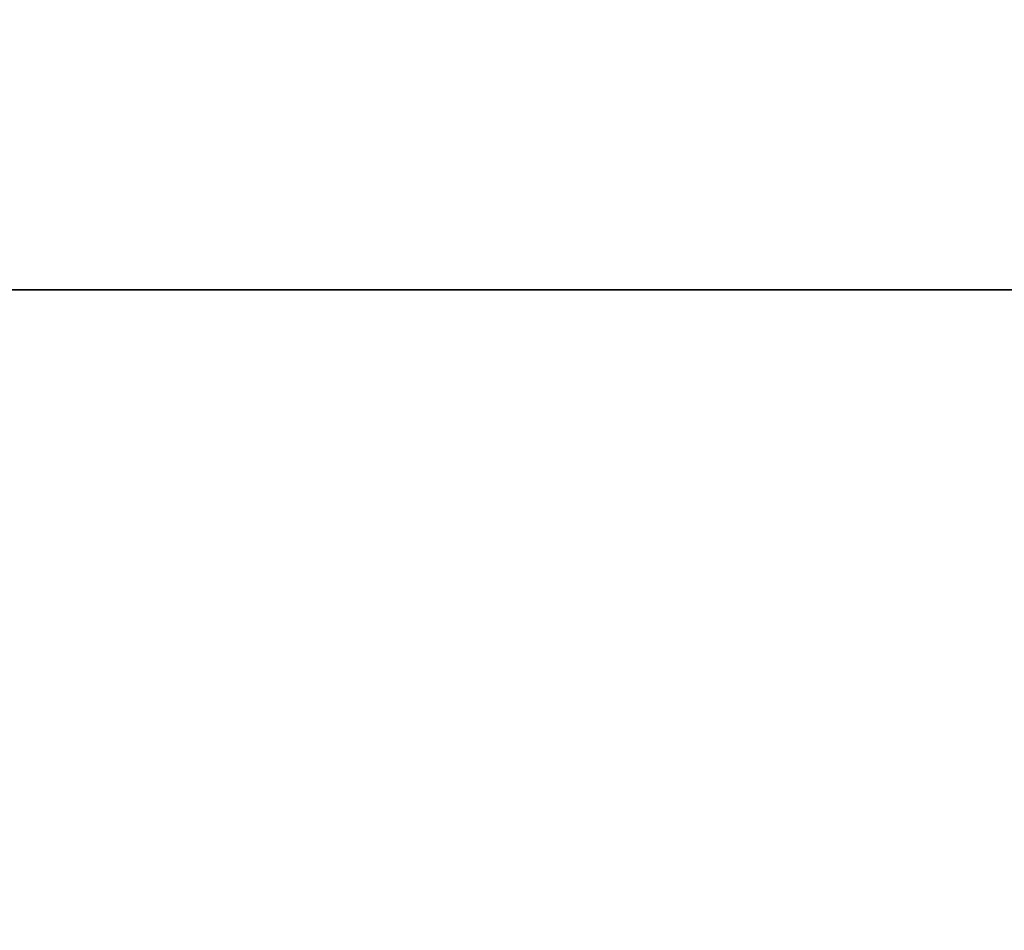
# Model space of a CAD drawing. Header units: millimetres. Extents: x -382 to 385, y -44 to 2191.
# Tile 287 of 339: x -13.3 to -11.08, y -1.45 to 0.61. Entities that reach past the tile are written whole.
import ezdxf

# ---------------------------------------------------------------- set-up
doc = ezdxf.new("R2010")
doc.units = ezdxf.units.MM
for name, color, linetype, true_color in [('ORTHO$6', 7, 'CONTINUOUS', 0xffffff), ('ORTHO$7', 7, 'CONTINUOUS', 0xffffff), ('ORTHO$8', 7, 'CONTINUOUS', 0xffffff)]:
    doc.layers.add(name, color=color, linetype=linetype, true_color=true_color)

msp = doc.modelspace()

# ---------------------------------------------------------------- linework, layer by layer
at = {"layer": 'ORTHO$6', "color": 7, "linetype": 'Continuous'}
for p, q in [((-359.0002, 0, 1330.5243), (360.9998, 0, 1330.5243)), ((360.9978, 0, 1330.0243), (-358.9982, 0, 1330.0243)), ((360.8998, 0, 1369.5243), (-358.9002, 0, 1369.5243)), ((-357.5002, 0, 228.0243), (359.4998, 0, 228.0243)), ((-354.5, 0), (356.5, 0)), ((-354, 0, 15.5), (356, 0, 15.5)), ((356, 0, 226.5), (-354, 0, 226.5)), ((140.9998, 0, 928.5243), (-159.0002, 0, 928.5243)), ((-159.0002, 0, 618.5243), (140.9998, 0, 618.5243)), ((127, 0, 1445.9732), (-145, 0, 1445.9732)), ((127, 0, 1470.9732), (-145, 0, 1470.9732)), ((120.5, 0, 1480.9732), (-138.5, 0, 1480.9732)), ((120.5, 0, 1376.9732), (-138.5, 0, 1376.9732)), ((24.6026, 0, 327), (-42.6026, 0, 327)), ((-4.0178, 0, 380.9), (-13.9822, 0, 380.9)), ((-4.2493, 0, 381), (-13.7892, 0, 381))]:
    msp.add_line(p, q, dxfattribs=at)
at = {"layer": 'ORTHO$6', "color": 252, "linetype": 'Continuous'}
for p, q in [((360.9998, 0, 1333.0243), (-359.0002, 0, 1333.0243)), ((-358.9002, 0, 1367.0243), (360.8998, 0, 1367.0243)), ((359.4998, 0, 230.5243), (-357.5002, 0, 230.5243)), ((-357.5002, 0, 1327.5243), (359.4998, 0, 1327.5243)), ((356.5, 0, 4), (-354.5, 0, 4)), ((356, 0, 18), (-354, 0, 18)), ((-354, 0, 224), (356, 0, 224)), ((350.9998, 0, 226.5243), (-349.0002, 0, 226.5243)), ((131, 0, 1449.9732), (-149, 0, 1449.9732)), ((131, 0, 1466.9732), (-149, 0, 1466.9732)), ((120.5, 0, 1441.9732), (-138.5, 0, 1441.9732)), ((120.5, 0, 1474.9732), (-138.5, 0, 1474.9732)), ((-42.0539, 0, 326.5087), (24.0539, 0, 326.5087)), ((-13.225, 0, 360.3679), (-13.038, 0, 360.297)), ((-13.038, 0, 367.7284), (-13.225, 0, 367.6576)), ((-13.0737, 0, 367.527), (-13.225, 0, 367.6576)), ((-13.225, 0, 360.3679), (-13.0737, 0, 360.4984)), ((-12.7998, 0, 360.5356), (-12.7997, 0, 360.5357)), ((-12.7997, 0, 367.4897), (-12.7998, 0, 367.4898)), ((-12.6254, 0, 364.4035), (-12.749, 0, 364.4168)), ((-12.6254, 0, 363.6219), (-12.749, 0, 363.6086)), ((-12.6449, 0, 359.7877), (-12.7157, 0, 359.9747)), ((-12.7157, 0, 368.0507), (-12.6449, 0, 368.2377)), ((-12.5143, 0, 368.0864), (-12.6449, 0, 368.2377)), ((-12.6449, 0, 359.7877), (-12.5143, 0, 359.939)), ((-12.477, 0, 360.2131), (-12.4771, 0, 360.2129)), ((-12.4771, 0, 367.8125), (-12.477, 0, 367.8124)), ((-11.8398, 0, 361.7255), (-11.9367, 0, 361.6475)), ((-11.8398, 0, 366.2999), (-11.9367, 0, 366.3779)), ((-11.2872, 0, 366.8525), (-11.3652, 0, 366.9494)), ((-11.2872, 0, 361.1729), (-11.3652, 0, 361.076))]:
    msp.add_line(p, q, dxfattribs=at)
at = {"layer": 'ORTHO$6', "color": 7, "linetype": 'Continuous', "extrusion": (0, 1, 0)}
for centre, radius in [((9.0002, 773.5243), 150), ((9.0002, 364.0243), 50)]:
    msp.add_circle(centre, radius, dxfattribs=at)
at = {"layer": 'ORTHO$6', "color": 252, "linetype": 'Continuous', "extrusion": (0, -1, 0)}
msp.add_circle((-9, 364.0127), 3.1841, dxfattribs=at)
at = {"layer": 'ORTHO$6', "color": 252, "linetype": 'Continuous', "extrusion": (0, 1, 0)}
msp.add_circle((9, 364.0127), 3.0114, dxfattribs=at)
at = {"layer": 'ORTHO$6', "color": 7, "linetype": 'Continuous', "extrusion": (0, -1, 0)}
for radius, start, end in [(13.3, 90, 169.17188), (13.3, 190.83375, 346.96125), (12, 90, 167.97937), (12, 192.02625, 270), (8.5, 36.3412, 323.6588), (12.5, 92.27793, 131.92742), (12.5, 228.07258, 267.72207)]:
    msp.add_arc((-9, 364.0127), radius, start, end, dxfattribs=at)
at = {"layer": 'ORTHO$6', "color": 7, "linetype": 'Continuous', "extrusion": (0, 1, 0)}
for radius, start, end in [(13.2843, 270, 349.155), (13.2843, 10.85063, 166.94438), (12.434, 270, 348.40125), (12.434, 11.60437, 166.03312)]:
    msp.add_arc((9, 364.0127), radius, start, end, dxfattribs=at)
at = {"layer": 'ORTHO$6', "color": 252, "linetype": 'Continuous', "extrusion": (0, 1, 0)}
for radius, start, end in [(8.3, 216.3412, 143.6588), (5.38, 4.2164, 40.7836), (5.38, 319.2164, 355.7836), (3.6464, 321.1522, 353.8478), (3.6464, 6.1522, 38.8478), (5.38, 49.2164, 85.7836), (5.38, 274.2164, 310.7836), (3.6464, 51.1522, 83.8478), (3.6464, 276.1522, 308.8478)]:
    msp.add_arc((9, 364.0127), radius, start, end, dxfattribs=at)
at = {"layer": 'ORTHO$6', "color": 252, "linetype": 'Continuous', "extrusion": (0, -1, 0)}
for radius, start, end in [(5.58, 184.2164, 220.7836), (5.58, 139.2164, 175.7836), (5.0433, 139.492, 175.508), (5.0433, 184.492, 220.508), (3.7708, 186.1522, 218.8478), (3.7708, 141.1522, 173.8478), (5.58, 229.2164, 265.7836), (5.58, 94.2164, 130.7836), (5.0433, 94.492, 130.508), (5.0433, 229.492, 265.508), (3.7708, 231.1522, 263.8478), (3.7708, 96.1522, 128.8478)]:
    msp.add_arc((-9, 364.0127), radius, start, end, dxfattribs=at)
at = {"layer": 'ORTHO$6', "color": 252, "linetype": 'Continuous', "extrusion": (0, 1, 0)}
for centre, major_axis, ratio, start_param, end_param in [((-13.225, 0, 367.6576), (0.1416, 0, 0.1412), 0.999655, 0.422175, 1.495971), ((-13.225, 0, 360.3679), (-0.1416, 0, 0.1412), 0.999655, 1.645621, 2.719417), ((-12.9865, 0, 360.6069), (0.0316, 0, -0.1975), 0.999529, 4.164021, 5.235324), ((-12.9865, 0, 367.4185), (-0.0316, 0, -0.1975), 0.999529, 4.189454, 5.260757), ((-12.8213, 0, 364.4246), (-0.1894, 0, -0.0643), 0.92523, 3.606861, 4.8689), ((-12.8213, 0, 363.6008), (-0.1894, 0, 0.0643), 0.92523, 1.414285, 2.676325), ((-12.8213, 0, 363.6008), (-0.0002, 0, -0.2), 0.36151, 3.555243, 4.673021), ((-12.8213, 0, 364.4246), (0.0002, 0, -0.2), 0.36151, 4.751757, 5.869535), ((-12.6449, 0, 368.2377), (0.1412, 0, 0.1416), 0.999655, 1.645621, 2.719417), ((-12.6449, 0, 359.7877), (-0.1412, 0, 0.1416), 0.999655, 0.422175, 1.495971), ((-12.4058, 0, 367.9992), (-0.1975, 0, -0.0316), 0.999529, 4.164021, 5.235324), ((-12.4058, 0, 360.0262), (0.1975, 0, -0.0316), 0.999529, 4.189454, 5.260757), ((-11.9933, 0, 366.4235), (-0.1416, 0, -0.1413), 0.36151, 3.555243, 4.673021), ((-11.9933, 0, 361.6019), (0.1416, 0, -0.1413), 0.36151, 4.751757, 5.869535), ((-11.9933, 0, 366.4235), (-0.0884, 0, 0.1794), 0.92523, 1.414285, 2.676325), ((-11.9933, 0, 361.6019), (-0.0884, 0, -0.1794), 0.92523, 3.606861, 4.8689), ((-11.4108, 0, 367.006), (-0.1794, 0, 0.0884), 0.92523, 3.606861, 4.8689), ((-11.4108, 0, 361.0194), (0.1413, 0, -0.1416), 0.36151, 3.555243, 4.673021), ((-11.4108, 0, 367.006), (-0.1413, 0, -0.1416), 0.36151, 4.751757, 5.869535), ((-11.4108, 0, 361.0194), (-0.1794, 0, -0.0884), 0.92523, 1.414285, 2.676325)]:
    msp.add_ellipse(centre, major_axis=major_axis, ratio=ratio, start_param=start_param, end_param=end_param, dxfattribs=at)
at = {"layer": 'ORTHO$6', "color": 7, "linetype": 'Continuous'}
for points, knots in [([(-12.792, 0, 363.7839), (-12.8876, 0, 363.784), (-12.9804, 0, 363.7844), (-13.2746, 0, 363.7859), (-13.4624, 0, 363.7869), (-13.7003, 0, 363.7864), (-13.7742, 0, 363.7859), (-13.9572, 0, 363.7844), (-14.0444, 0, 363.7843), (-14.1226, 0, 363.7856), (-14.1393, 0, 363.7859), (-14.1454, 0, 363.7846), (-14.1454, 0, 363.7846), (-14.1454, 0, 363.7846)], [0, 0, 0, 0, 0.123536, 0.123536, 0.411239, 0.411239, 0.559048, 0.559048, 0.833838, 0.833838, 0.999976, 0.999976, 1, 1, 1, 1]), ([(-14.1454, 0, 364.2408), (-14.1454, 0, 364.2408), (-14.1454, 0, 364.2408), (-14.1448, 0, 364.2407), (-14.1441, 0, 364.2406), (-14.1294, 0, 364.2387), (-14.0821, 0, 364.2413), (-13.905, 0, 364.2409), (-13.7751, 0, 364.2392), (-13.4621, 0, 364.2385), (-13.2742, 0, 364.2395), (-12.9801, 0, 364.241), (-12.8874, 0, 364.2414), (-12.792, 0, 364.2415)], [0, 0, 0, 0, 0.000024, 0.000024, 0.016202, 0.016202, 0.302999, 0.302999, 0.589748, 0.589748, 0.876901, 0.876901, 1, 1, 1, 1]), ([(-14.0278, 0, 363.6178), (-14.0244, 0, 363.6202), (-14.0081, 0, 363.6195), (-13.9322, 0, 363.6168), (-13.8498, 0, 363.6167), (-13.6784, 0, 363.6183), (-13.6093, 0, 363.6188), (-13.3855, 0, 363.6185), (-13.2072, 0, 363.6157), (-12.928, 0, 363.6109), (-12.8397, 0, 363.6095), (-12.749, 0, 363.6086)], [0, 0, 0, 0, 0.164725, 0.164725, 0.440491, 0.440491, 0.588243, 0.588243, 0.87594, 0.87594, 1, 1, 1, 1]), ([(-12.749, 0, 364.4168), (-12.8395, 0, 364.4159), (-12.9277, 0, 364.4145), (-13.2068, 0, 364.4097), (-13.3852, 0, 364.4069), (-13.68, 0, 364.4065), (-13.8004, 0, 364.4089), (-13.9718, 0, 364.4087), (-14.0216, 0, 364.4033), (-14.0278, 0, 364.4076)], [0, 0, 0, 0, 0.123533, 0.123533, 0.410478, 0.410478, 0.697581, 0.697581, 1, 1, 1, 1]), ([(-11.9367, 0, 361.6475), (-12.0001, 0, 361.5829), (-12.0614, 0, 361.5195), (-12.2554, 0, 361.3188), (-12.3795, 0, 361.1906), (-12.5877, 0, 360.9819), (-12.6745, 0, 360.8985), (-12.7956, 0, 360.7771), (-12.827, 0, 360.738), (-12.8344, 0, 360.7368)], [0, 0, 0, 0, 0.123533, 0.123533, 0.410478, 0.410478, 0.697581, 0.697581, 1, 1, 1, 1]), ([(-12.8344, 0, 367.2886), (-12.8304, 0, 367.2879), (-12.8193, 0, 367.276), (-12.7675, 0, 367.2204), (-12.7094, 0, 367.162), (-12.587, 0, 367.042), (-12.5378, 0, 366.9935), (-12.3798, 0, 366.835), (-12.2556, 0, 366.7069), (-12.0616, 0, 366.5061), (-12.0002, 0, 366.4426), (-11.9367, 0, 366.3779)], [0, 0, 0, 0, 0.164725, 0.164725, 0.440491, 0.440491, 0.588243, 0.588243, 0.87594, 0.87594, 1, 1, 1, 1]), ([(-11.8432, 0, 366.5323), (-11.9107, 0, 366.5999), (-11.976, 0, 366.6658), (-12.183, 0, 366.875), (-12.315, 0, 367.0085), (-12.4837, 0, 367.1763), (-12.5362, 0, 367.2282), (-12.6667, 0, 367.3565), (-12.7284, 0, 367.4181), (-12.7828, 0, 367.4743), (-12.7944, 0, 367.4864), (-12.7996, 0, 367.4897), (-12.7997, 0, 367.4897), (-12.7997, 0, 367.4897)], [0, 0, 0, 0, 0.123536, 0.123536, 0.411239, 0.411239, 0.559048, 0.559048, 0.833838, 0.833838, 0.999976, 0.999976, 1, 1, 1, 1]), ([(-12.7997, 0, 360.5357), (-12.7997, 0, 360.5357), (-12.7996, 0, 360.5357), (-12.7991, 0, 360.536), (-12.7986, 0, 360.5364), (-12.7868, 0, 360.5455), (-12.7552, 0, 360.5808), (-12.6297, 0, 360.7057), (-12.5367, 0, 360.7963), (-12.3148, 0, 361.0172), (-12.1827, 0, 361.1507), (-11.9758, 0, 361.3598), (-11.9106, 0, 361.4256), (-11.8432, 0, 361.4931)], [0, 0, 0, 0, 0.000024, 0.000024, 0.016202, 0.016202, 0.302999, 0.302999, 0.589748, 0.589748, 0.876901, 0.876901, 1, 1, 1, 1]), ([(-12.477, 0, 367.8124), (-12.477, 0, 367.8124), (-12.477, 0, 367.8123), (-12.4767, 0, 367.8118), (-12.4763, 0, 367.8113), (-12.4672, 0, 367.7995), (-12.4319, 0, 367.7679), (-12.307, 0, 367.6424), (-12.2164, 0, 367.5494), (-11.9955, 0, 367.3275), (-11.862, 0, 367.1954), (-11.6529, 0, 366.9885), (-11.5871, 0, 366.9233), (-11.5196, 0, 366.8559)], [0, 0, 0, 0, 0.000024, 0.000024, 0.016202, 0.016202, 0.302999, 0.302999, 0.589748, 0.589748, 0.876901, 0.876901, 1, 1, 1, 1]), ([(-11.5196, 0, 361.1696), (-11.5872, 0, 361.102), (-11.6531, 0, 361.0367), (-11.8623, 0, 360.8297), (-11.9958, 0, 360.6977), (-12.1636, 0, 360.529), (-12.2155, 0, 360.4765), (-12.3438, 0, 360.346), (-12.4054, 0, 360.2843), (-12.4616, 0, 360.2299), (-12.4737, 0, 360.2183), (-12.477, 0, 360.2131), (-12.477, 0, 360.213), (-12.477, 0, 360.213)], [0, 0, 0, 0, 0.123536, 0.123536, 0.411239, 0.411239, 0.559048, 0.559048, 0.833838, 0.833838, 0.999976, 0.999976, 1, 1, 1, 1]), ([(-12.2759, 0, 360.1783), (-12.2752, 0, 360.1823), (-12.2632, 0, 360.1934), (-12.2077, 0, 360.2452), (-12.1493, 0, 360.3033), (-12.0293, 0, 360.4257), (-11.9808, 0, 360.4749), (-11.8223, 0, 360.6329), (-11.6942, 0, 360.7571), (-11.4934, 0, 360.9511), (-11.4299, 0, 361.0125), (-11.3652, 0, 361.076)], [0, 0, 0, 0, 0.164725, 0.164725, 0.440491, 0.440491, 0.588243, 0.588243, 0.87594, 0.87594, 1, 1, 1, 1]), ([(-11.3652, 0, 366.9494), (-11.4298, 0, 367.0128), (-11.4932, 0, 367.0741), (-11.6939, 0, 367.2681), (-11.8221, 0, 367.3922), (-12.0308, 0, 367.6004), (-12.1142, 0, 367.6872), (-12.2356, 0, 367.8083), (-12.2747, 0, 367.8397), (-12.2759, 0, 367.8471)], [0, 0, 0, 0, 0.123533, 0.123533, 0.410478, 0.410478, 0.697581, 0.697581, 1, 1, 1, 1])]:
    msp.add_open_spline(points, degree=3, knots=knots, dxfattribs=at)
at = {"layer": 'ORTHO$6', "color": 252, "linetype": 'Continuous'}
for points, knots in [([(-13.225, 0, 360.3679), (-13.2394, 0, 360.33), (-13.2487, 0, 360.2898), (-13.257, 0, 360.1993), (-13.253, 0, 360.1477), (-13.2284, 0, 360.05), (-13.2076, 0, 360.0026), (-13.1521, 0, 359.9186), (-13.1168, 0, 359.8807), (-13.0366, 0, 359.8198), (-12.9907, 0, 359.7958), (-12.8948, 0, 359.7648), (-12.8435, 0, 359.7574), (-12.7428, 0, 359.7599), (-12.692, 0, 359.7698), (-12.6449, 0, 359.7877)], [0, 0, 0, 0, 0.117658, 0.117658, 0.264687, 0.264687, 0.411699, 0.411699, 0.558726, 0.558726, 0.705794, 0.705794, 0.852898, 0.852898, 1, 1, 1, 1]), ([(-12.6449, 0, 368.2377), (-12.6827, 0, 368.2521), (-12.7229, 0, 368.2614), (-12.8134, 0, 368.2697), (-12.865, 0, 368.2657), (-12.9627, 0, 368.2411), (-13.0101, 0, 368.2203), (-13.0941, 0, 368.1648), (-13.132, 0, 368.1295), (-13.1929, 0, 368.0493), (-13.2169, 0, 368.0034), (-13.2479, 0, 367.9075), (-13.2553, 0, 367.8562), (-13.2528, 0, 367.7555), (-13.2429, 0, 367.7047), (-13.225, 0, 367.6576)], [0, 0, 0, 0, 0.117658, 0.117658, 0.264687, 0.264687, 0.411699, 0.411699, 0.558726, 0.558726, 0.705794, 0.705794, 0.852898, 0.852898, 1, 1, 1, 1]), ([(-13.0737, 0, 367.527), (-13.0694, 0, 367.5227), (-13.0651, 0, 367.5184), (-13.0389, 0, 367.4923), (-13.0169, 0, 367.4704), (-12.9415, 0, 367.3952), (-12.9205, 0, 367.3039), (-12.8345, 0, 367.2886)], [0, 0, 0, 0, 0.053707, 0.053707, 0.329128, 0.329128, 1, 1, 1, 1]), ([(-12.8345, 0, 360.7368), (-12.9049, 0, 360.7243), (-12.9221, 0, 360.6496), (-13.0018, 0, 360.5701), (-13.0377, 0, 360.5343), (-13.0737, 0, 360.4984)], [0, 0, 0, 0, 0.548862, 0.548862, 1, 1, 1, 1]), ([(-12.7157, 0, 359.9747), (-12.7419, 0, 359.9648), (-12.7701, 0, 359.9592), (-12.8261, 0, 359.9578), (-12.8546, 0, 359.9619), (-12.9079, 0, 359.9791), (-12.9334, 0, 359.9925), (-12.9779, 0, 360.0263), (-12.9976, 0, 360.0473), (-13.0284, 0, 360.094), (-13.04, 0, 360.1204), (-13.0536, 0, 360.1747), (-13.0558, 0, 360.2033), (-13.0512, 0, 360.2536), (-13.046, 0, 360.276), (-13.038, 0, 360.297)], [0, 0, 0, 0, 0.147141, 0.147141, 0.294248, 0.294248, 0.441289, 0.441289, 0.588279, 0.588279, 0.735269, 0.735269, 0.882308, 0.882308, 1, 1, 1, 1]), ([(-13.038, 0, 367.7284), (-13.0479, 0, 367.7546), (-13.0535, 0, 367.7828), (-13.0549, 0, 367.8388), (-13.0508, 0, 367.8673), (-13.0336, 0, 367.9206), (-13.0202, 0, 367.9461), (-12.9864, 0, 367.9906), (-12.9654, 0, 368.0103), (-12.9187, 0, 368.0411), (-12.8923, 0, 368.0527), (-12.838, 0, 368.0663), (-12.8094, 0, 368.0685), (-12.7591, 0, 368.0639), (-12.7367, 0, 368.0587), (-12.7157, 0, 368.0507)], [0, 0, 0, 0, 0.147141, 0.147141, 0.294248, 0.294248, 0.441289, 0.441289, 0.588279, 0.588279, 0.735269, 0.735269, 0.882308, 0.882308, 1, 1, 1, 1]), ([(-13.038, 0, 360.297), (-13.0362, 0, 360.2989), (-13.0343, 0, 360.3007), (-13.0201, 0, 360.315), (-13.0077, 0, 360.3273), (-12.946, 0, 360.3892), (-12.8966, 0, 360.4386), (-12.8313, 0, 360.504), (-12.8315, 0, 360.5158), (-12.7998, 0, 360.5356)], [0, 0, 0, 0, 0.023492, 0.023492, 0.179027, 0.179027, 0.801167, 0.801167, 1, 1, 1, 1]), ([(-12.7998, 0, 367.4898), (-12.868, 0, 367.5323), (-12.8676, 0, 367.5577), (-12.947, 0, 367.6372), (-12.9925, 0, 367.6828), (-13.038, 0, 367.7284)], [0, 0, 0, 0, 0.426849, 0.426849, 1, 1, 1, 1]), ([(-12.792, 0, 364.2415), (-12.7783, 0, 364.2299), (-12.7586, 0, 364.215), (-12.7125, 0, 364.1824), (-12.6852, 0, 364.1641), (-12.6207, 0, 364.1225), (-12.582, 0, 364.0987), (-12.5265, 0, 364.0647), (-12.5104, 0, 364.055), (-12.4887, 0, 364.0406), (-12.4828, 0, 364.0365), (-12.4728, 0, 364.0287), (-12.4685, 0, 364.0251), (-12.4645, 0, 364.0191), (-12.4637, 0, 364.0177), (-12.463, 0, 364.0155), (-12.4629, 0, 364.0149), (-12.4626, 0, 364.013), (-12.4627, 0, 364.0117), (-12.4631, 0, 364.0095), (-12.4634, 0, 364.0086), (-12.4653, 0, 364.0045), (-12.4676, 0, 364.0019), (-12.4812, 0, 363.9885), (-12.4948, 0, 363.9806), (-12.5576, 0, 363.9408), (-12.6074, 0, 363.9114), (-12.6851, 0, 363.8615), (-12.7163, 0, 363.8405), (-12.75, 0, 363.8164), (-12.7571, 0, 363.8112), (-12.7747, 0, 363.798), (-12.7843, 0, 363.7904), (-12.792, 0, 363.7839)], [0, 0, 0, 0, 0.11786, 0.11786, 0.241339, 0.241339, 0.391155, 0.391155, 0.450347, 0.450347, 0.472593, 0.472593, 0.489743, 0.489743, 0.494578, 0.494578, 0.496667, 0.496667, 0.500384, 0.500384, 0.503418, 0.503418, 0.513979, 0.513979, 0.562754, 0.562754, 0.75109, 0.75109, 0.893154, 0.893154, 0.933564, 0.933564, 1, 1, 1, 1]), ([(-12.4771, 0, 360.2129), (-12.5196, 0, 360.1447), (-12.545, 0, 360.1451), (-12.6245, 0, 360.0657), (-12.6701, 0, 360.0202), (-12.7157, 0, 359.9747)], [0, 0, 0, 0, 0.426849, 0.426849, 1, 1, 1, 1]), ([(-12.7157, 0, 368.0507), (-12.7138, 0, 368.0489), (-12.712, 0, 368.047), (-12.6977, 0, 368.0328), (-12.6854, 0, 368.0204), (-12.6235, 0, 367.9587), (-12.5741, 0, 367.9093), (-12.5087, 0, 367.844), (-12.4969, 0, 367.8442), (-12.4771, 0, 367.8125)], [0, 0, 0, 0, 0.023492, 0.023492, 0.179027, 0.179027, 0.801167, 0.801167, 1, 1, 1, 1]), ([(-12.6254, 0, 363.6219), (-12.6225, 0, 363.6396), (-12.6159, 0, 363.6616), (-12.5955, 0, 363.7167), (-12.5795, 0, 363.7518), (-12.5367, 0, 363.8371), (-12.5068, 0, 363.8887), (-12.4693, 0, 363.9568), (-12.4604, 0, 363.9724), (-12.4528, 0, 363.9939), (-12.4514, 0, 363.9988), (-12.45, 0, 364.0075), (-12.4498, 0, 364.0114), (-12.4501, 0, 364.0191), (-12.4507, 0, 364.0228), (-12.4533, 0, 364.0336), (-12.4559, 0, 364.0405), (-12.4622, 0, 364.0546), (-12.4659, 0, 364.0619), (-12.4791, 0, 364.0868), (-12.489, 0, 364.1041), (-12.5219, 0, 364.1625), (-12.5444, 0, 364.2033), (-12.5796, 0, 364.2739), (-12.5935, 0, 364.3046), (-12.6145, 0, 364.3591), (-12.6222, 0, 364.384), (-12.6254, 0, 364.4035)], [0, 0, 0, 0, 0.099645, 0.099645, 0.234753, 0.234753, 0.421925, 0.421925, 0.476511, 0.476511, 0.491699, 0.491699, 0.503456, 0.503456, 0.514883, 0.514883, 0.537196, 0.537196, 0.562116, 0.562116, 0.623608, 0.623608, 0.771781, 0.771781, 0.88985, 0.88985, 1, 1, 1, 1]), ([(-12.2759, 0, 367.8472), (-12.2884, 0, 367.9176), (-12.3631, 0, 367.9348), (-12.4426, 0, 368.0145), (-12.4784, 0, 368.0504), (-12.5143, 0, 368.0864)], [0, 0, 0, 0, 0.548862, 0.548862, 1, 1, 1, 1]), ([(-12.5143, 0, 359.939), (-12.51, 0, 359.9433), (-12.5057, 0, 359.9476), (-12.4796, 0, 359.9738), (-12.4577, 0, 359.9958), (-12.3825, 0, 360.0712), (-12.2912, 0, 360.0922), (-12.2759, 0, 360.1782)], [0, 0, 0, 0, 0.053707, 0.053707, 0.329128, 0.329128, 1, 1, 1, 1]), ([(-11.5196, 0, 366.8559), (-11.5181, 0, 366.838), (-11.5147, 0, 366.8135), (-11.5052, 0, 366.7578), (-11.4988, 0, 366.7256), (-11.4826, 0, 366.6506), (-11.4721, 0, 366.6064), (-11.4568, 0, 366.5431), (-11.4523, 0, 366.5248), (-11.4472, 0, 366.4993), (-11.4458, 0, 366.4923), (-11.4444, 0, 366.4797), (-11.4438, 0, 366.474), (-11.4452, 0, 366.467), (-11.4457, 0, 366.4655), (-11.4467, 0, 366.4634), (-11.4471, 0, 366.4628), (-11.4483, 0, 366.4613), (-11.4492, 0, 366.4605), (-11.451, 0, 366.4592), (-11.4519, 0, 366.4588), (-11.4561, 0, 366.4573), (-11.4596, 0, 366.457), (-11.4786, 0, 366.4572), (-11.4939, 0, 366.4612), (-11.5664, 0, 366.4775), (-11.6224, 0, 366.4919), (-11.7127, 0, 366.5115), (-11.7495, 0, 366.5188), (-11.7905, 0, 366.5255), (-11.7992, 0, 366.5269), (-11.8209, 0, 366.53), (-11.8331, 0, 366.5315), (-11.8432, 0, 366.5323)], [0, 0, 0, 0, 0.11786, 0.11786, 0.241339, 0.241339, 0.391155, 0.391155, 0.450347, 0.450347, 0.472593, 0.472593, 0.489743, 0.489743, 0.494578, 0.494578, 0.496667, 0.496667, 0.500384, 0.500384, 0.503418, 0.503418, 0.513979, 0.513979, 0.562754, 0.562754, 0.75109, 0.75109, 0.893154, 0.893154, 0.933564, 0.933564, 1, 1, 1, 1]), ([(-11.8432, 0, 361.4931), (-11.8253, 0, 361.4946), (-11.8008, 0, 361.498), (-11.7451, 0, 361.5075), (-11.7128, 0, 361.5139), (-11.6379, 0, 361.5301), (-11.5937, 0, 361.5406), (-11.5304, 0, 361.5559), (-11.5121, 0, 361.5604), (-11.4866, 0, 361.5655), (-11.4796, 0, 361.5669), (-11.467, 0, 361.5683), (-11.4613, 0, 361.5689), (-11.4543, 0, 361.5675), (-11.4528, 0, 361.567), (-11.4507, 0, 361.566), (-11.4501, 0, 361.5656), (-11.4486, 0, 361.5644), (-11.4478, 0, 361.5635), (-11.4465, 0, 361.5617), (-11.4461, 0, 361.5608), (-11.4446, 0, 361.5566), (-11.4443, 0, 361.5531), (-11.4445, 0, 361.5341), (-11.4485, 0, 361.5188), (-11.4648, 0, 361.4463), (-11.4792, 0, 361.3903), (-11.4988, 0, 361.3), (-11.5061, 0, 361.2632), (-11.5128, 0, 361.2222), (-11.5142, 0, 361.2135), (-11.5173, 0, 361.1918), (-11.5187, 0, 361.1796), (-11.5196, 0, 361.1696)], [0, 0, 0, 0, 0.11786, 0.11786, 0.241339, 0.241339, 0.391155, 0.391155, 0.450347, 0.450347, 0.472593, 0.472593, 0.489743, 0.489743, 0.494578, 0.494578, 0.496667, 0.496667, 0.500384, 0.500384, 0.503418, 0.503418, 0.513979, 0.513979, 0.562754, 0.562754, 0.75109, 0.75109, 0.893154, 0.893154, 0.933564, 0.933564, 1, 1, 1, 1]), ([(-11.8398, 0, 366.2999), (-11.8254, 0, 366.3104), (-11.8051, 0, 366.3213), (-11.7517, 0, 366.3458), (-11.7156, 0, 366.3593), (-11.625, 0, 366.3894), (-11.5674, 0, 366.4047), (-11.4927, 0, 366.4263), (-11.4754, 0, 366.4311), (-11.4548, 0, 366.4409), (-11.4504, 0, 366.4434), (-11.4432, 0, 366.4486), (-11.4402, 0, 366.4512), (-11.4351, 0, 366.4568), (-11.4329, 0, 366.4599), (-11.427, 0, 366.4693), (-11.4241, 0, 366.4761), (-11.4185, 0, 366.4905), (-11.416, 0, 366.4982), (-11.4077, 0, 366.5252), (-11.4024, 0, 366.5444), (-11.3844, 0, 366.609), (-11.3715, 0, 366.6538), (-11.3464, 0, 366.7286), (-11.3346, 0, 366.7601), (-11.3109, 0, 366.8135), (-11.2988, 0, 366.8365), (-11.2872, 0, 366.8525)], [0, 0, 0, 0, 0.099645, 0.099645, 0.234753, 0.234753, 0.421925, 0.421925, 0.476511, 0.476511, 0.491699, 0.491699, 0.503456, 0.503456, 0.514883, 0.514883, 0.537196, 0.537196, 0.562116, 0.562116, 0.623608, 0.623608, 0.771781, 0.771781, 0.88985, 0.88985, 1, 1, 1, 1]), ([(-11.2872, 0, 361.1729), (-11.2977, 0, 361.1873), (-11.3086, 0, 361.2076), (-11.3331, 0, 361.261), (-11.3466, 0, 361.2971), (-11.3767, 0, 361.3877), (-11.392, 0, 361.4453), (-11.4136, 0, 361.52), (-11.4184, 0, 361.5373), (-11.4282, 0, 361.5579), (-11.4307, 0, 361.5623), (-11.4359, 0, 361.5695), (-11.4385, 0, 361.5725), (-11.4441, 0, 361.5776), (-11.4472, 0, 361.5798), (-11.4566, 0, 361.5857), (-11.4634, 0, 361.5886), (-11.4778, 0, 361.5942), (-11.4855, 0, 361.5967), (-11.5125, 0, 361.605), (-11.5317, 0, 361.6103), (-11.5963, 0, 361.6283), (-11.6411, 0, 361.6412), (-11.7159, 0, 361.6663), (-11.7474, 0, 361.6781), (-11.8008, 0, 361.7018), (-11.8238, 0, 361.7139), (-11.8398, 0, 361.7255)], [0, 0, 0, 0, 0.099645, 0.099645, 0.234753, 0.234753, 0.421925, 0.421925, 0.476511, 0.476511, 0.491699, 0.491699, 0.503456, 0.503456, 0.514883, 0.514883, 0.537196, 0.537196, 0.562116, 0.562116, 0.623608, 0.623608, 0.771781, 0.771781, 0.88985, 0.88985, 1, 1, 1, 1])]:
    msp.add_open_spline(points, degree=3, knots=knots, dxfattribs=at)
for points in [[(-12.8344, 0, 360.7368), (-12.8345, 0, 360.7368), (-12.8345, 0, 360.7368), (-12.8345, 0, 360.7368)], [(-12.8345, 0, 367.2886), (-12.8345, 0, 367.2886), (-12.8345, 0, 367.2886), (-12.8344, 0, 367.2886)], [(-12.2759, 0, 367.8471), (-12.2759, 0, 367.8472), (-12.2759, 0, 367.8472), (-12.2759, 0, 367.8472)], [(-12.2759, 0, 360.1782), (-12.2759, 0, 360.1782), (-12.2759, 0, 360.1782), (-12.2759, 0, 360.1783)]]:
    msp.add_open_spline(points, degree=3, dxfattribs=at)
for points in [[(-12.477, 0, 360.2131), (-12.5454, 0, 360.187), (-12.6273, 0, 360.1862), (-12.6976, 0, 360.2248), (-12.7879, 0, 360.3151), (-12.8265, 0, 360.3854), (-12.8257, 0, 360.4673), (-12.7997, 0, 360.5357)], [(-12.7997, 0, 367.4897), (-12.8257, 0, 367.5581), (-12.8265, 0, 367.64), (-12.7879, 0, 367.7103), (-12.6976, 0, 367.8006), (-12.6273, 0, 367.8392), (-12.5454, 0, 367.8384), (-12.477, 0, 367.8124)]]:
    msp.add_rational_spline(points, [1.00256489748, 0.991337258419, 0.986294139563, 1.01661171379, 1.01661171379, 0.986294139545, 0.991337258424, 1.00256489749], degree=4, knots=[0, 0, 0, 0, 0, 0.5, 0.5, 0.5, 1, 1, 1, 1, 1], dxfattribs=at)
at = {"layer": 'ORTHO$7', "color": 7, "linetype": 'Continuous'}
for p, q in [((360.8998, 0, 14.0243), (-358.9002, 0, 14.0243)), ((-358.9002, 0, 1369.0243), (360.8998, 0, 1369.0243)), ((-358.9002, 0, 1187.0243), (360.8998, 0, 1187.0243)), ((356.5, 0), (-354.5, 0)), ((219.6998, 0, 1369.0129), (-217.7002, 0, 1369.0129)), ((219.6998, 0, 1189.0243), (-217.7002, 0, 1189.0243)), ((197.5701, 0, 1366.9828), (-195.5704, 0, 1366.9828)), ((-195.3938, 0, 1188.0243), (197.3934, 0, 1188.0243)), ((194.4779, 0, 1188.6298), (-192.4783, 0, 1188.6298)), ((179.281, 0, 1229.4844), (-178.7607, 0, 1229.4844)), ((127, 0, 1445.9732), (-49.3467, 0, 1445.9732)), ((127, 0, 1470.9732), (-49.3467, 0, 1470.9732)), ((120.5, 0, 1480.9732), (-49.344, 0, 1480.9732)), ((120.5, 0, 1376.9732), (-49.344, 0, 1376.9732)), ((-40.0002, 0, 1369.5243), (360.8998, 0, 1369.5243))]:
    msp.add_line(p, q, dxfattribs=at)
at = {"layer": 'ORTHO$7', "color": 252, "linetype": 'Continuous'}
for p, q in [((-358.9002, 0, 16.5243), (360.8998, 0, 16.5243)), ((360.8998, 0, 1184.5243), (-358.9002, 0, 1184.5243)), ((-354.5, 0, 4), (356.5, 0, 4)), ((-217.7002, 0, 1191.0468), (219.6998, 0, 1191.0468)), ((-195.2002, 0, 1366.167), (197.1998, 0, 1366.167)), ((180.7578, 0, 1229.0957), (-178.7582, 0, 1229.0957)), ((120.5, 0, 1441.9732), (-49.344, 0, 1441.9732)), ((120.5, 0, 1474.9732), (-49.344, 0, 1474.9732)), ((131, 0, 1449.9732), (-49.3372, 0, 1449.9732)), ((131, 0, 1466.9732), (-49.3372, 0, 1466.9732)), ((48.9802, 0, 1230.6276), (-46.9806, 0, 1230.6276)), ((-39.6089, 0, 1232.6795), (-9.5153, 0, 1232.6795))]:
    msp.add_line(p, q, dxfattribs=at)
for points, knots in [([(0.9998, 0, 1232.3232), (-1.4736, 0, 1232.3405), (-8.8011, 0, 1232.3918), (-21.6087, 0, 1233.0034), (-35.8557, 0, 1234.3516), (-48.1626, 0, 1236.0973), (-57.5099, 0, 1237.7535), (-66.1214, 0, 1239.5333), (-75.1365, 0, 1241.6872), (-84.3593, 0, 1244.2555), (-92.542, 0, 1246.8665), (-100.0733, 0, 1249.5385), (-108.4266, 0, 1252.8279), (-118.7519, 0, 1257.4829), (-129.8538, 0, 1263.4661), (-141.3814, 0, 1271.1279), (-151.0956, 0, 1279.56), (-157.1258, 0, 1287.2754), (-159.9903, 0, 1292.5561), (-161.2273, 0, 1295.5762), (-161.9972, 0, 1298.144), (-162.4466, 0, 1300.234), (-162.7314, 0, 1302.3254), (-162.7668, 0, 1303.7091), (-162.7845, 0, 1304.4009)], [0, 0, 0, 0, 0.03763, 0.111477, 0.194997, 0.255312, 0.300665, 0.339566, 0.389305, 0.441987, 0.485691, 0.520609, 0.564364, 0.623444, 0.695001, 0.75977, 0.840786, 0.900949, 0.923722, 0.946498, 0.959873, 0.973248, 0.986625, 1, 1, 1, 1]), ([(0.9998, 0, 1248.1709), (-0.3385, 0, 1248.162), (-3.0139, 0, 1248.1443), (-8.856, 0, 1247.937), (-16.5152, 0, 1247.3817), (-27.227, 0, 1246.0061), (-37.9097, 0, 1243.9076), (-46.5275, 0, 1241.5804), (-51.9571, 0, 1239.8825), (-54.2633, 0, 1239.0884), (-55.4164, 0, 1238.6914)], [0, 0, 0, 0, 0.069749, 0.139427, 0.304645, 0.469848, 0.702477, 0.872377, 0.936188, 1, 1, 1, 1]), ([(-54.7032, 0, 1238.5589), (-54.0024, 0, 1238.7991), (-50.7653, 0, 1239.9084), (-44.1048, 0, 1241.9287), (-35.6654, 0, 1243.9894), (-27.3443, 0, 1245.5512), (-20.7281, 0, 1246.4996), (-14.7853, 0, 1247.1306), (-9.5329, 0, 1247.5247), (-4.2693, 0, 1247.7718), (-0.7569, 0, 1247.8023), (0.9998, 0, 1247.8175)], [0, 0, 0, 0, 0.039275, 0.1814, 0.368619, 0.498839, 0.629063, 0.721792, 0.81454, 0.907239, 1, 1, 1, 1]), ([(0.9998, 0, 1248.5778), (-0.2984, 0, 1248.5695), (-2.8949, 0, 1248.5528), (-8.5881, 0, 1248.3573), (-16.0699, 0, 1247.8303), (-26.5989, 0, 1246.5152), (-37.1606, 0, 1244.4916), (-45.736, 0, 1242.2263), (-51.173, 0, 1240.5604), (-53.4949, 0, 1239.7758), (-54.6558, 0, 1239.3835)], [0, 0, 0, 0, 0.068624, 0.137251, 0.301123, 0.464992, 0.698359, 0.869928, 0.934964, 1, 1, 1, 1]), ([(-52.4557, 0, 1238.9855), (-51.9741, 0, 1239.1456), (-50.6446, 0, 1239.5806), (-48.3741, 0, 1240.2909), (-45.5465, 0, 1241.1222), (-42.4253, 0, 1241.9763), (-38.9692, 0, 1242.8463), (-35.1131, 0, 1243.7254), (-30.7693, 0, 1244.6027), (-25.845, 0, 1245.4559), (-20.2537, 0, 1246.2469), (-13.9126, 0, 1246.9194), (-6.7459, 0, 1247.3982), (-1.6796, 0, 1247.5149), (0.9998, 0, 1247.5149)], [0, 0, 0, 0, 0.028071, 0.077363, 0.131546, 0.190998, 0.256194, 0.328434, 0.409413, 0.500822, 0.604192, 0.720851, 0.852341, 1, 1, 1, 1]), ([(0.9998, 0, 1246.2242), (-1.9976, 0, 1246.1791), (-7.9923, 0, 1246.0887), (-17.3889, 0, 1245.3238), (-27.1539, 0, 1244.0072), (-35.5006, 0, 1242.3503), (-42.0332, 0, 1240.7348), (-46.8124, 0, 1239.4086), (-49.9593, 0, 1238.4017), (-51.5327, 0, 1237.8982)], [0, 0, 0, 0, 0.168123, 0.336237, 0.528641, 0.721047, 0.814032, 0.907017, 1, 1, 1, 1]), ([(0.9998, 0, 1246.673), (-1.9167, 0, 1246.6303), (-7.7498, 0, 1246.5449), (-16.9272, 0, 1245.8196), (-26.4983, 0, 1244.5646), (-34.7214, 0, 1242.9741), (-41.1771, 0, 1241.417), (-45.9225, 0, 1240.1315), (-49.0483, 0, 1239.1541), (-50.6113, 0, 1238.6653)], [0, 0, 0, 0, 0.166628, 0.333253, 0.525811, 0.718364, 0.812243, 0.906122, 1, 1, 1, 1]), ([(-50.3742, 0, 1237.7), (-48.9131, 0, 1238.1586), (-45.991, 0, 1239.0756), (-40.1583, 0, 1240.6772), (-32.8461, 0, 1242.3775), (-24.8992, 0, 1243.7712), (-17.7875, 0, 1244.6918), (-11.5411, 0, 1245.2618), (-5.2755, 0, 1245.6194), (-1.0925, 0, 1245.6635), (0.9998, 0, 1245.6855)], [0, 0, 0, 0, 0.088179, 0.176359, 0.348079, 0.519807, 0.639848, 0.759915, 0.879907, 1, 1, 1, 1]), ([(-47.6949, 0, 1238.1839), (-47.5683, 0, 1238.2225), (-45.8857, 0, 1238.7336), (-42.4539, 0, 1239.7144), (-37.1614, 0, 1241.0462), (-31.2038, 0, 1242.3245), (-24.4719, 0, 1243.4981), (-16.8278, 0, 1244.4933), (-8.2375, 0, 1245.1923), (-2.1709, 0, 1245.3612), (0.9998, 0, 1245.3612)], [0, 0, 0, 0, 0.008054, 0.106998, 0.217096, 0.339838, 0.477227, 0.632054, 0.807659, 1, 1, 1, 1]), ([(0.9998, 0, 1244.1014), (-1.2149, 0, 1244.0762), (-5.6441, 0, 1244.0258), (-12.5878, 0, 1243.6003), (-19.8163, 0, 1242.8692), (-28.4914, 0, 1241.5863), (-36.0217, 0, 1240.0276), (-42.419, 0, 1238.3921), (-45.1902, 0, 1237.5823), (-46.5758, 0, 1237.1774)], [0, 0, 0, 0, 0.13756, 0.275116, 0.432028, 0.588934, 0.820168, 0.910087, 1, 1, 1, 1]), ([(-45.7437, 0, 1237.0491), (-43.9608, 0, 1237.5562), (-38.9679, 0, 1238.9764), (-31.7268, 0, 1240.5861), (-24.062, 0, 1241.9098), (-17.624, 0, 1242.7524), (-11.3215, 0, 1243.329), (-5.1654, 0, 1243.6802), (-1.0553, 0, 1243.7237), (0.9998, 0, 1243.7454)], [0, 0, 0, 0, 0.117555, 0.329191, 0.469624, 0.610065, 0.740042, 0.870017, 1, 1, 1, 1]), ([(0.9998, 0, 1244.5073), (-1.1547, 0, 1244.4835), (-5.4637, 0, 1244.4359), (-12.2417, 0, 1244.0327), (-19.3203, 0, 1243.3365), (-27.8713, 0, 1242.1043), (-35.2943, 0, 1240.6039), (-41.6002, 0, 1239.0284), (-44.3132, 0, 1238.2542), (-45.6697, 0, 1237.8671)], [0, 0, 0, 0, 0.136509, 0.273017, 0.430142, 0.587265, 0.820749, 0.910374, 1, 1, 1, 1]), ([(-43.0735, 0, 1237.4817), (-42.4041, 0, 1237.6678), (-40.7677, 0, 1238.1112), (-38.0309, 0, 1238.8067), (-34.7494, 0, 1239.5703), (-31.0992, 0, 1240.336), (-27.0772, 0, 1241.0795), (-22.6131, 0, 1241.7845), (-17.6038, 0, 1242.4289), (-11.9719, 0, 1242.9699), (-5.6948, 0, 1243.3462), (-1.2994, 0, 1243.4366), (0.9998, 0, 1243.4366)], [0, 0, 0, 0, 0.046794, 0.114188, 0.190136, 0.273588, 0.365172, 0.465286, 0.577519, 0.704702, 0.845519, 1, 1, 1, 1]), ([(0.9998, 0, 1242.0422), (-0.9512, 0, 1242.0222), (-4.8533, 0, 1241.9823), (-13.2831, 0, 1241.5194), (-23.1093, 0, 1240.4232), (-32.1335, 0, 1238.7267), (-37.8796, 0, 1237.3958), (-40.3109, 0, 1236.7554), (-41.5266, 0, 1236.4352)], [0, 0, 0, 0, 0.135954, 0.271906, 0.588259, 0.824405, 0.912205, 1, 1, 1, 1]), ([(-40.6031, 0, 1236.309), (-39.0652, 0, 1236.7018), (-34.6121, 0, 1237.8392), (-26.1594, 0, 1239.5385), (-17.3995, 0, 1240.739), (-9.8006, 0, 1241.3587), (-4.4035, 0, 1241.634), (-0.8013, 0, 1241.668), (0.9998, 0, 1241.685)], [0, 0, 0, 0, 0.113347, 0.328216, 0.614939, 0.743291, 0.871645, 1, 1, 1, 1]), ([(0.9998, 0, 1242.4475), (-0.8746, 0, 1242.4291), (-4.6235, 0, 1242.3923), (-12.7719, 0, 1241.9634), (-22.3497, 0, 1240.9353), (-31.1994, 0, 1239.3272), (-36.887, 0, 1238.0503), (-39.3018, 0, 1237.4326), (-40.5092, 0, 1237.1237)], [0, 0, 0, 0, 0.133904, 0.267806, 0.582865, 0.82155, 0.910775, 1, 1, 1, 1]), ([(-37.5968, 0, 1236.7447), (-37.3731, 0, 1236.7996), (-36.2677, 0, 1237.0681), (-34.1798, 0, 1237.5516), (-31.2066, 0, 1238.1833), (-27.881, 0, 1238.8203), (-24.1879, 0, 1239.4432), (-20.1013, 0, 1240.0304), (-15.5727, 0, 1240.5587), (-10.5406, 0, 1240.9964), (-4.9571, 0, 1241.3002), (-1.0501, 0, 1241.3732), (0.9998, 0, 1241.3732)], [0, 0, 0, 0, 0.017752, 0.087682, 0.165172, 0.251955, 0.348509, 0.453601, 0.569812, 0.699432, 0.842282, 1, 1, 1, 1]), ([(0.9998, 0, 1239.9665), (0.4966, 0, 1239.965), (-1.8668, 0, 1239.9581), (-6.6855, 0, 1239.8264), (-14.2243, 0, 1239.3282), (-22.0304, 0, 1238.3855), (-29.4938, 0, 1237.1208), (-33.7202, 0, 1236.1758), (-35.8334, 0, 1235.7033)], [0, 0, 0, 0, 0.0406, 0.19069, 0.38886, 0.650071, 0.825037, 1, 1, 1, 1]), ([(-34.7741, 0, 1235.5792), (-33.2736, 0, 1235.9095), (-28.0708, 0, 1237.0547), (-19.9693, 0, 1238.344), (-11.1619, 0, 1239.2074), (-4.4732, 0, 1239.5589), (-0.6425, 0, 1239.5934), (0.9998, 0, 1239.6082)], [0, 0, 0, 0, 0.127902, 0.443461, 0.681611, 0.863493, 1, 1, 1, 1]), ([(0.9998, 0, 1240.3711), (0.5062, 0, 1240.3697), (-1.8054, 0, 1240.3631), (-6.5043, 0, 1240.2376), (-13.8245, 0, 1239.7665), (-21.37, 0, 1238.8823), (-28.5589, 0, 1237.704), (-32.6208, 0, 1236.8285), (-34.6518, 0, 1236.3908)], [0, 0, 0, 0, 0.041177, 0.192813, 0.392, 0.652921, 0.82646, 1, 1, 1, 1]), ([(-31.2511, 0, 1236.018), (-31.239, 0, 1236.0205), (-29.8101, 0, 1236.3152), (-27.0845, 0, 1236.8375), (-23.1823, 0, 1237.4796), (-19.6278, 0, 1237.9781), (-16.3933, 0, 1238.3613), (-13.4448, 0, 1238.6528), (-10.7533, 0, 1238.871), (-8.2948, 0, 1239.0309), (-6.05, 0, 1239.1439), (-4.0049, 0, 1239.2195), (-2.1492, 0, 1239.2657), (-0.502, 0, 1239.2888), (0.5276, 0, 1239.2933), (0.9998, 0, 1239.2933)], [0, 0, 0, 0, 0.001149, 0.134895, 0.256536, 0.366626, 0.466535, 0.557443, 0.640309, 0.715936, 0.784978, 0.847878, 0.904926, 0.956395, 1, 1, 1, 1]), ([(0.9998, 0, 1237.874), (-0.9969, 0, 1237.8522), (-4.9902, 0, 1237.8087), (-11.014, 0, 1237.4562), (-17.0606, 0, 1236.8819), (-23.1245, 0, 1236.0806), (-27.1326, 0, 1235.3478), (-29.1367, 0, 1234.9813)], [0, 0, 0, 0, 0.197474, 0.394943, 0.596632, 0.798313, 1, 1, 1, 1]), ([(-27.8472, 0, 1234.8592), (-26.0199, 0, 1235.1803), (-22.3653, 0, 1235.8225), (-16.7134, 0, 1236.5548), (-10.9105, 0, 1237.1022), (-4.9597, 0, 1237.4497), (-0.9867, 0, 1237.4929), (0.9998, 0, 1237.5145)], [0, 0, 0, 0, 0.191966, 0.383934, 0.589294, 0.79464, 1, 1, 1, 1]), ([(0.9998, 0, 1238.2779), (-0.8713, 0, 1238.2589), (-4.6137, 0, 1238.2207), (-10.3064, 0, 1237.9093), (-16.0692, 0, 1237.3951), (-21.8962, 0, 1236.6683), (-25.7509, 0, 1236.001), (-27.6783, 0, 1235.6674)], [0, 0, 0, 0, 0.194595, 0.389192, 0.592797, 0.7964, 1, 1, 1, 1]), ([(-23.3728, 0, 1235.3008), (-21.5572, 0, 1235.5858), (-17.4932, 0, 1236.1501), (-11.2658, 0, 1236.7664), (-4.9553, 0, 1237.1235), (-0.9011, 0, 1237.1966), (0.9998, 0, 1237.1966)], [0, 0, 0, 0, 0.225418, 0.503103, 0.76701, 1, 1, 1, 1]), ([(0.9998, 0, 1235.7644), (-0.7934, 0, 1235.7468), (-4.3885, 0, 1235.7113), (-9.7784, 0, 1235.4183), (-15.1649, 0, 1234.9641), (-18.7372, 0, 1234.5006), (-20.5231, 0, 1234.269)], [0, 0, 0, 0, 0.249101, 0.49939, 0.749724, 1, 1, 1, 1]), ([(-18.6983, 0, 1234.149), (-17.1591, 0, 1234.3326), (-13.9544, 0, 1234.715), (-9.0627, 0, 1235.1012), (-4.0344, 0, 1235.3573), (-0.6782, 0, 1235.3884), (0.9998, 0, 1235.4039)], [0, 0, 0, 0, 0.235487, 0.490324, 0.745177, 1, 1, 1, 1]), ([(0.9998, 0, 1236.1676), (-0.587, 0, 1236.1538), (-3.8091, 0, 1236.1257), (-8.6612, 0, 1235.8908), (-13.5529, 0, 1235.5213), (-16.8002, 0, 1235.143), (-18.4238, 0, 1234.9538)], [0, 0, 0, 0, 0.24441, 0.496274, 0.748138, 1, 1, 1, 1]), ([(-11.3023, 0, 1234.5934), (-10.953, 0, 1234.6213), (-8.6569, 0, 1234.7966), (-4.5571, 0, 1235.0175), (-0.8022, 0, 1235.083), (0.9998, 0, 1235.083)], [0, 0, 0, 0, 0.08536, 0.561034, 1, 1, 1, 1]), ([(0.9998, 0, 1234.3524), (-0.1286, 0, 1234.3524), (-2.5505, 0, 1234.3653), (-6.4134, 0, 1234.4307), (-9.3853, 0, 1234.5202), (-11.0639, 0, 1234.5841), (-11.302, 0, 1234.5934)], [0, 0, 0, 0, 0.275112, 0.59046, 0.941903, 1, 1, 1, 1])]:
    msp.add_open_spline(points, degree=3, knots=knots, dxfattribs=at)
at = {"layer": 'ORTHO$7', "color": 7, "linetype": 'Continuous'}
for points, knots in [([(-160.5408, 0, 1308.9074), (-160.4364, 0, 1309.604), (-160.1378, 0, 1311.1008), (-159.4649, 0, 1313.2834), (-158.559, 0, 1315.4225), (-157.4828, 0, 1317.4403), (-156.1607, 0, 1319.4836), (-154.4789, 0, 1321.6586), (-152.3165, 0, 1324.0066), (-149.574, 0, 1326.5151), (-146.1944, 0, 1329.1231), (-142.398, 0, 1331.6072), (-138.5517, 0, 1333.7789), (-134.9619, 0, 1335.5814), (-131.5293, 0, 1337.1419), (-127.9577, 0, 1338.6268), (-124.0429, 0, 1340.11), (-119.8471, 0, 1341.554), (-115.6842, 0, 1342.8575), (-111.8217, 0, 1343.969), (-108.349, 0, 1344.8978), (-105.2215, 0, 1345.6815), (-102.392, 0, 1346.3519), (-99.8338, 0, 1346.9281), (-97.5059, 0, 1347.4288), (-95.3089, 0, 1347.8822), (-93.1004, 0, 1348.3207), (-90.724, 0, 1348.7729), (-88.0699, 0, 1349.2554), (-85.1054, 0, 1349.7679), (-81.8972, 0, 1350.2909), (-78.5527, 0, 1350.8034), (-75.1538, 0, 1351.2933), (-71.7316, 0, 1351.7554), (-68.4118, 0, 1352.1755), (-65.3301, 0, 1352.5416), (-62.5694, 0, 1352.8512), (-60.0306, 0, 1353.1214), (-57.5096, 0, 1353.3765), (-54.8311, 0, 1353.6333), (-51.89, 0, 1353.8987), (-48.6778, 0, 1354.169), (-45.1749, 0, 1354.4414), (-41.3394, 0, 1354.7143), (-37.0964, 0, 1354.9856), (-32.379, 0, 1355.2505), (-27.1501, 0, 1355.5012), (-21.5977, 0, 1355.7178), (-16.1101, 0, 1355.8825), (-11.0565, 0, 1355.9922), (-6.5751, 0, 1356.0575), (-2.6208, 0, 1356.0897), (-0.1504, 0, 1356.0961), (0.9998, 0, 1356.0961)], [0, 0, 0, 0, 0.01445, 0.031366, 0.047023, 0.062151, 0.078055, 0.096269, 0.117137, 0.14093, 0.168195, 0.198126, 0.225261, 0.2488, 0.270385, 0.292278, 0.316845, 0.343271, 0.368756, 0.391332, 0.411369, 0.429282, 0.445328, 0.459853, 0.472847, 0.484756, 0.496893, 0.509932, 0.524497, 0.541082, 0.559076, 0.577438, 0.596009, 0.614668, 0.633191, 0.649893, 0.664529, 0.677739, 0.690769, 0.705039, 0.720696, 0.737842, 0.756351, 0.776531, 0.798857, 0.823717, 0.851271, 0.881549, 0.911371, 0.937782, 0.961136, 0.981905, 1, 1, 1, 1]), ([(-54.1869, 0, 1237.1054), (-52.7511, 0, 1236.8521), (-49.8798, 0, 1236.3454), (-43.3028, 0, 1235.311), (-33.1869, 0, 1233.9757), (-22.2024, 0, 1233.0011), (-12.6592, 0, 1232.4902), (-5.8315, 0, 1232.2613), (-1.2776, 0, 1232.2332), (0.9998, 0, 1232.2191)], [0, 0, 0, 0, 0.078901, 0.157795, 0.360209, 0.630712, 0.753815, 0.876883, 1, 1, 1, 1]), ([(-50.4178, 0, 1236.7157), (-50.3294, 0, 1236.7009), (-49.1933, 0, 1236.5112), (-46.9247, 0, 1236.1461), (-43.4981, 0, 1235.6331), (-39.7366, 0, 1235.1151), (-35.5628, 0, 1234.5968), (-30.9364, 0, 1234.0891), (-25.8051, 0, 1233.6074), (-20.0961, 0, 1233.1708), (-13.7166, 0, 1232.806), (-6.6066, 0, 1232.5504), (-1.619, 0, 1232.489), (0.9998, 0, 1232.489)], [0, 0, 0, 0, 0.005206, 0.066954, 0.133552, 0.206549, 0.287574, 0.377893, 0.476895, 0.586911, 0.710404, 0.847941, 1, 1, 1, 1]), ([(-18.698, 0, 1234.149), (-18.1367, 0, 1234.1955), (-15.6762, 0, 1234.3996), (-13.2077, 0, 1234.509), (-11.3023, 0, 1234.5934)], [0, 0, 0, 0, 0.228096, 1, 1, 1, 1])]:
    msp.add_open_spline(points, degree=3, knots=knots, dxfattribs=at)
at = {"layer": 'ORTHO$8', "color": 7, "linetype": 'Continuous'}
msp.add_open_spline([(0.9998, 56.0147), (-13.0659, 56.0147), (-27.1022, 55.1564), (-54.8898, 51.7012), (-68.6837, 49.1017), (-95.5707, 42.0242), (-108.7568, 37.5304), (-127.0704, 29.169), (-132.9265, 26.1158), (-143.9111, 19.2948), (-149.0239, 15.5333), (-155.3604, 9.3732), (-157.2503, 7.2245), (-160.3245, 2.856), (-161.5387, 0.5884), (-163.0459, -3.9202), (-163.3406, -6.136), (-163.0732, -9.0022), (-162.9579, -9.6842), (-162.7945, -10.3517)], degree=3, knots=[0, 0, 0, 0, 0.207023, 0.207023, 0.414047, 0.414047, 0.62107, 0.62107, 0.724581, 0.724581, 0.828093, 0.828093, 0.879849, 0.879849, 0.931605, 0.931605, 0.98336, 0.98336, 1, 1, 1, 1], dxfattribs=at)
at = {"layer": 'ORTHO$8', "color": 252, "linetype": 'Continuous'}
for points, knots in [([(-162.7845, -6.9357), (-162.7755, -6.5477), (-162.7577, -5.7717), (-162.5349, -3.9337), (-161.8894, -1.4061), (-160.0154, 2.765), (-155.7766, 8.7093), (-147.5811, 16.1913), (-136.779, 23.3249), (-124.8296, 29.6054), (-113.7041, 34.4414), (-103.8925, 38.0825), (-95.9682, 40.7066), (-88.0025, 43.0959), (-78.9369, 45.5072), (-69.4649, 47.6773), (-60.5359, 49.4365), (-51.5517, 50.9656), (-40.6225, 52.5055), (-26.8562, 53.9298), (-14.5731, 54.641), (-5.028, 54.8966), (-1.0095, 54.9166), (0.9998, 54.9266)], [0, 0, 0, 0, 0.009485, 0.018973, 0.04442, 0.069866, 0.118779, 0.189809, 0.268628, 0.335147, 0.407717, 0.460247, 0.498606, 0.537289, 0.588786, 0.643004, 0.686346, 0.728059, 0.782244, 0.854718, 0.938861, 0.969429, 1, 1, 1, 1]), ([(-160.7848, -8.4772), (-160.7848, -7.7631), (-160.6751, -6.3055), (-160.1971, -4.1499), (-159.4649, -2.0908), (-158.559, -0.1762), (-157.4828, 1.6837), (-156.1607, 3.6222), (-154.4789, 5.7502), (-152.3165, 8.1267), (-149.574, 10.7618), (-146.1944, 13.6143), (-142.398, 16.4494), (-138.5517, 19.0281), (-134.9619, 21.2407), (-131.5293, 23.211), (-127.9577, 25.1358), (-124.0429, 27.1107), (-119.8471, 29.0881), (-115.6842, 30.9221), (-111.8217, 32.5238), (-108.349, 33.8895), (-105.2215, 35.0621), (-102.392, 36.0804), (-99.8338, 36.9672), (-97.5059, 37.7465), (-95.3089, 38.4596), (-93.1004, 39.1557), (-90.724, 39.8807), (-88.0699, 40.6624), (-85.1054, 41.502), (-81.8972, 42.3696), (-78.5527, 43.2302), (-75.1538, 44.0628), (-71.7316, 44.8573), (-68.4118, 45.5875), (-65.3301, 46.2301), (-62.5694, 46.7782), (-60.0306, 47.26), (-57.5096, 47.7178), (-54.8311, 48.1816), (-51.89, 48.6643), (-48.6778, 49.1595), (-45.1749, 49.662), (-41.3394, 50.1692), (-37.0964, 50.6769), (-32.379, 51.1766), (-27.1501, 51.6529), (-21.5977, 52.0671), (-16.1101, 52.3838), (-11.0565, 52.5956), (-6.5751, 52.7218), (-2.6208, 52.7844), (-0.1504, 52.7967), (0.9998, 52.7967)], [0, 0, 0, 0, 0.017885, 0.036071, 0.052616, 0.067929, 0.082725, 0.09828, 0.116095, 0.136505, 0.159776, 0.186443, 0.215717, 0.242257, 0.265279, 0.286391, 0.307804, 0.331832, 0.357678, 0.382604, 0.404685, 0.424282, 0.441803, 0.457496, 0.471702, 0.484412, 0.496059, 0.50793, 0.520683, 0.534929, 0.55115, 0.568749, 0.586708, 0.604872, 0.623121, 0.641238, 0.657574, 0.671888, 0.684809, 0.697553, 0.71151, 0.726824, 0.743593, 0.761696, 0.781433, 0.803269, 0.827584, 0.854534, 0.884147, 0.913315, 0.939147, 0.961988, 0.982302, 1, 1, 1, 1])]:
    msp.add_open_spline(points, degree=3, knots=knots, dxfattribs=at)

doc.saveas('drawing.dxf')
